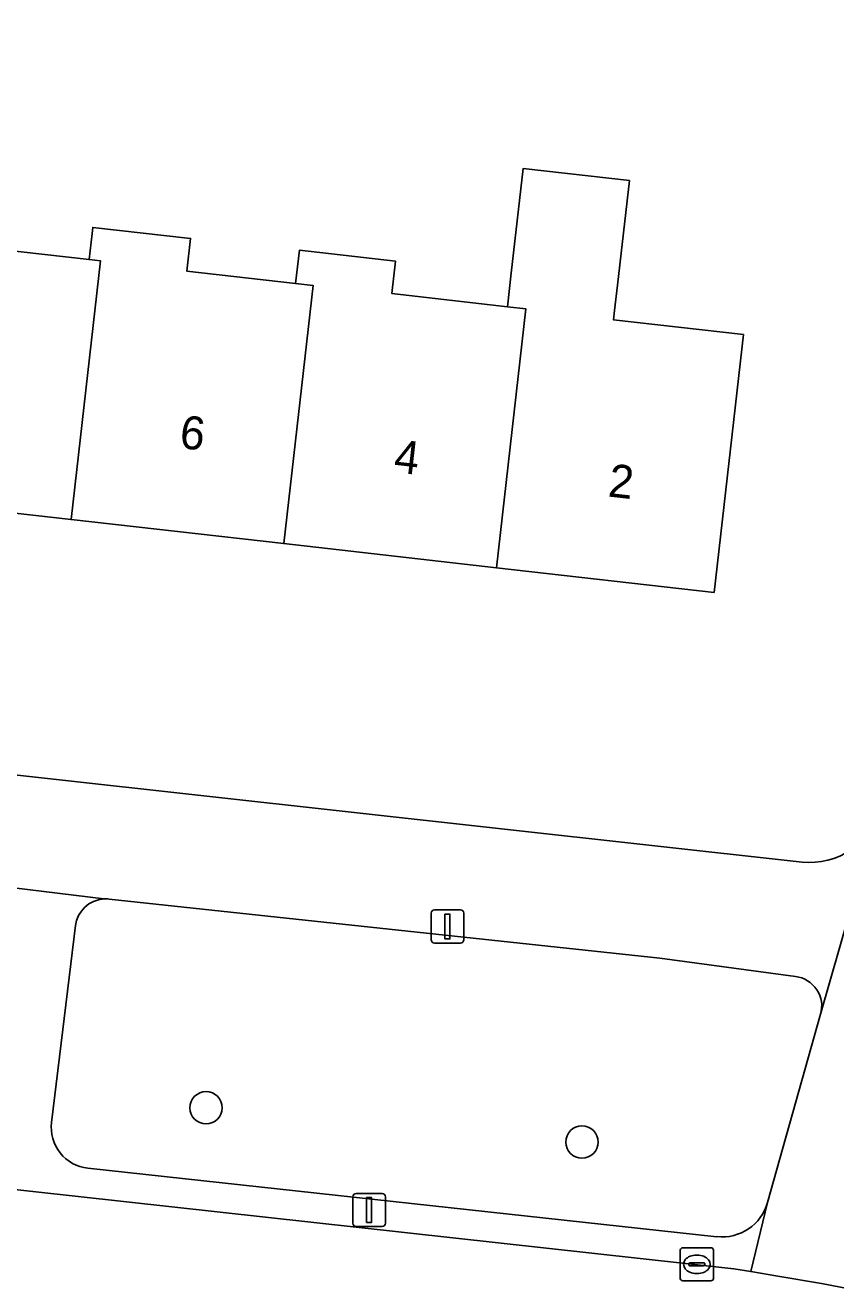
# Model space of a CAD drawing. Extents: x 162026 to 163502, y 387295 to 388169.
# Drawn here: x 162312.3 to 162336.81, y 387656.09 to 387694.1 of the extents above; entities that cross this region are included whole.
import ezdxf

# ---------------------------------------------------------------- set-up
doc = ezdxf.new("R2010")
doc.units = 0
for name, color, linetype in [('IMGEO_Boom', 7, 'Continuous'), ('IMGEO_Erf', 7, 'Continuous'), ('IMGEO_Groenvoorziening', 7, 'Continuous'), ('IMGEO_Kolk', 7, 'Continuous'), ('IMGEO_Lichtmast', 7, 'Continuous'), ('IMGEO_Pand', 7, 'Continuous'), ('IMGEO_Pand_nummerreeks', 7, 'Continuous'), ('IMGEO_Rijbaan_lokaal_open', 7, 'Continuous'), ('IMGEO_Voetpad_open', 7, 'Continuous')]:
    doc.layers.add(name, color=color, linetype=linetype)

msp = doc.modelspace()

# ---------------------------------------------------------------- linework, layer by layer
at = {"layer": 'IMGEO_Boom'}
for centre in [(162317.769, 387661.354), (162329.131, 387660.317)]:
    msp.add_circle(centre, 0.489, dxfattribs=at)
at = {"layer": 'IMGEO_Erf'}
for points in [[(162290.16, 387673.845), (162335.789, 387668.787), (162335.983, 387668.774), (162336.177, 387668.779), (162336.37, 387668.801), (162336.56, 387668.84), (162336.746, 387668.895), (162336.926, 387668.968), (162337.099, 387669.056), (162337.264, 387669.159), (162337.418, 387669.276), (162337.562, 387669.407), (162337.693, 387669.55), (162337.811, 387669.704), (162337.915, 387669.868), (162338.003, 387670.041), (162338.076, 387670.221), (162338.123, 387670.37), (162343.92, 387691.488)], [(162310.735, 387687.407), (162314.232, 387687.01), (162314.322, 387687.796), (162314.343, 387687.982), (162317.302, 387687.647), (162317.189, 387686.657), (162320.477, 387686.284), (162320.591, 387687.289), (162323.496, 387686.959), (162323.385, 387685.977), (162326.88, 387685.581), (162326.996, 387686.601), (162327.356, 387689.763), (162330.564, 387689.398), (162330.206, 387686.237), (162330.119, 387685.463), (162330.087, 387685.185), (162334.011, 387684.74), (162333.127, 387676.942), (162326.546, 387677.688), (162320.117, 387678.417), (162313.688, 387679.146), (162307.26, 387679.875)]]:
    msp.add_lwpolyline(points, dxfattribs=at)
at = {"layer": 'IMGEO_Groenvoorziening'}
for points in [[(162335.588, 387665.326), (162331.482, 387665.879), (162314.838, 387667.667)], [(162313.824, 387666.862), (162313.098, 387660.91)], [(162334.743, 387658.489), (162336.344, 387664.18)], [(162314.198, 387659.523), (162333.211, 387657.455)]]:
    msp.add_lwpolyline(points, dxfattribs=at)
for centre, radius, start, end in [((162314.737, 387666.752), 0.92, 93.697, 173.1322), ((162314.741, 387666.756), 0.917, 83.9174, 93.9343), ((162335.471, 387664.426), 0.907, 344.2561, 82.5684), ((162314.333, 387660.76), 1.244, 173.0646, 263.7698), ((162333.368, 387658.875), 1.428, 263.7056, 344.328)]:
    msp.add_arc(centre, radius, start, end, dxfattribs=at)
at = {"layer": 'IMGEO_Kolk'}
for p, q in [((162332.103, 387656.193), (162332.103, 387657.045)), ((162332.178, 387657.119), (162333.03, 387657.119)), ((162333.104, 387657.045), (162333.104, 387656.193)), ((162332.405, 387656.662), (162332.803, 387656.662)), ((162332.591, 387656.899), (162332.616, 387656.899)), ((162332.362, 387656.613), (162332.362, 387656.625)), ((162332.8, 387656.576), (162332.402, 387656.576)), ((162332.614, 387656.339), (162332.589, 387656.339)), ((162332.846, 387656.625), (162332.846, 387656.613)), ((162333.03, 387656.119), (162332.178, 387656.119))]:
    msp.add_line(p, q, dxfattribs=at)
for points in [[(162332.103, 387656.193), (162332.103, 387657.045)], [(162332.178, 387657.119), (162333.03, 387657.119)], [(162333.104, 387657.045), (162333.104, 387656.193)], [(162333.03, 387656.119), (162332.178, 387656.119)]]:
    msp.add_lwpolyline(points, dxfattribs=at)
for centre, radius, start, end in [((162332.18, 387657.043), 0.0765, 91.552, 178.448), ((162332.18, 387657.043), 0.0765, 91.552, 178.448), ((162333.028, 387657.043), 0.0765, 1.552, 88.448), ((162333.028, 387657.043), 0.0765, 1.552, 88.448), ((162332.402, 387656.622), 0.0403, 85.8775, 175.7526), ((162332.807, 387656.624), 0.0386, 1.7309, 96.639), ((162332.399, 387656.612), 0.0366, 178.938, 274.7102), ((162332.803, 387656.619), 0.043, 264.8664, 352.4533), ((162332.18, 387656.195), 0.0765, 181.552, 268.448), ((162332.18, 387656.195), 0.0765, 181.552, 268.448), ((162333.028, 387656.195), 0.0765, 271.552, 358.448), ((162333.028, 387656.195), 0.0765, 271.552, 358.448)]:
    msp.add_arc(centre, radius, start, end, dxfattribs=at)
for centre, major_axis, ratio, start_param, end_param in [((162332.59, 387656.619), (-0.387, 0.002), 0.722429, 4.712389, 7.853982), ((162332.615, 387656.619), (-0.39, 0.002), 0.717154, 1.570796, 4.712389)]:
    msp.add_ellipse(centre, major_axis=major_axis, ratio=ratio, start_param=start_param, end_param=end_param, dxfattribs=at)
at = {"layer": 'IMGEO_Lichtmast'}
for p, q in [((162324.671, 387667.337), (162325.461, 387667.337)), ((162325.461, 387667.337), (162324.671, 387667.337)), ((162324.571, 387666.437), (162324.571, 387667.237)), ((162324.571, 387667.237), (162324.571, 387666.437)), ((162325.561, 387667.237), (162325.561, 387666.437)), ((162325.561, 387666.437), (162325.561, 387667.237)), ((162325.461, 387666.337), (162324.671, 387666.337)), ((162324.671, 387666.337), (162325.461, 387666.337)), ((162322.203, 387657.863), (162322.203, 387658.663)), ((162322.203, 387658.663), (162322.203, 387657.863)), ((162322.303, 387658.763), (162323.093, 387658.763)), ((162323.093, 387658.763), (162322.303, 387658.763)), ((162323.193, 387658.663), (162323.193, 387657.863)), ((162323.193, 387657.863), (162323.193, 387658.663)), ((162323.093, 387657.763), (162322.303, 387657.763)), ((162322.303, 387657.763), (162323.093, 387657.763))]:
    msp.add_line(p, q, dxfattribs=at)
for points in [[(162324.991, 387667.212), (162325.141, 387667.212), (162325.141, 387666.462), (162324.991, 387666.462), (162324.991, 387667.212)], [(162322.623, 387658.638), (162322.773, 387658.638), (162322.773, 387657.888), (162322.623, 387657.888), (162322.623, 387658.638)]]:
    msp.add_lwpolyline(points, dxfattribs=at)
for centre, start, end in [((162324.671, 387667.237), 90, 180), ((162324.671, 387667.237), 90, 180), ((162325.461, 387667.237), 0, 90), ((162325.461, 387667.237), 360, 90), ((162324.671, 387666.437), 180, 270), ((162324.671, 387666.437), 180, 270), ((162325.461, 387666.437), 270, 0), ((162325.461, 387666.437), 270, 0), ((162322.303, 387658.663), 90, 180), ((162322.303, 387658.663), 90, 180), ((162323.093, 387658.663), 0, 90), ((162323.093, 387658.663), 360, 90), ((162322.303, 387657.863), 180, 270), ((162322.303, 387657.863), 180, 270), ((162323.093, 387657.863), 270, 0), ((162323.093, 387657.863), 270, 0)]:
    msp.add_arc(centre, 0.1, start, end, dxfattribs=at)
at = {"layer": 'IMGEO_Pand'}
for points in [[(162334.011, 387684.74), (162330.087, 387685.185), (162330.119, 387685.463), (162330.206, 387686.237), (162330.564, 387689.398), (162327.356, 387689.763), (162326.996, 387686.601), (162326.88, 387685.581), (162327.435, 387685.518), (162326.546, 387677.688), (162333.127, 387676.942)], [(162307.26, 387679.875), (162313.688, 387679.146), (162314.576, 387686.971), (162314.232, 387687.01), (162310.735, 387687.407), (162310.842, 387688.356), (162307.963, 387688.682), (162307.852, 387687.702), (162308.144, 387687.669)], [(162321.003, 387686.224), (162320.477, 387686.284), (162317.189, 387686.657), (162317.302, 387687.647), (162314.343, 387687.982), (162314.322, 387687.796), (162314.232, 387687.01), (162314.576, 387686.971), (162313.688, 387679.146), (162320.117, 387678.417)], [(162327.435, 387685.518), (162326.88, 387685.581), (162323.385, 387685.977), (162323.496, 387686.959), (162320.591, 387687.289), (162320.477, 387686.284), (162321.003, 387686.224), (162320.117, 387678.417), (162326.546, 387677.688)]]:
    msp.add_lwpolyline(points, close=True, dxfattribs=at)
at = {"layer": 'IMGEO_Rijbaan_lokaal_open'}
msp.add_lwpolyline([(162383.485, 387643.693), (162377.333, 387645.362), (162373.554, 387646.387), (162368.65, 387647.717), (162363.279, 387649.174), (162358.717, 387650.411), (162355.417, 387651.306), (162344.508, 387654.154), (162340.308, 387655.242), (162338.998, 387655.522), (162337.569, 387655.811), (162336.37, 387656.035), (162335.05, 387656.263), (162334.232, 387656.399), (162333.719, 387656.484), (162288.416, 387661.479), (162287.235, 387661.585), (162287.131, 387661.599), (162286.476, 387655.24), (162286.398, 387654.49), (162287.292, 387654.392), (162329.198, 387650.058)], dxfattribs=at)
at = {"layer": 'IMGEO_Voetpad_open'}
for points in [[(162362.043, 387741.083), (162358.624, 387745.054), (162358.126, 387743.239), (162345.447, 387697.053), (162344.975, 387695.331), (162343.92, 387691.488), (162338.123, 387670.37), (162338.076, 387670.221), (162336.344, 387664.18), (162334.743, 387658.489), (162334.232, 387656.399), (162335.05, 387656.263), (162336.37, 387656.035), (162337.569, 387655.811), (162337.715, 387656.543), (162338.402, 387658.991), (162340.921, 387668.156), (162347.351, 387691.554), (162348.086, 387694.231), (162359.865, 387737.092)], [(162287.37, 387676.564), (162286.745, 387669.016), (162286.808, 387669.208), (162286.887, 387669.393), (162286.984, 387669.571), (162287.095, 387669.739), (162287.221, 387669.897), (162287.361, 387670.042), (162287.513, 387670.175), (162287.676, 387670.294), (162287.85, 387670.397), (162288.032, 387670.485), (162288.221, 387670.556), (162288.415, 387670.61), (162288.614, 387670.646), (162288.815, 387670.664), (162289.017, 387670.665), (162289.218, 387670.647), (162292.025, 387670.273), (162310.44, 387668.192), (162310.468, 387668.188), (162310.544, 387668.174), (162314.678, 387667.67)], [(162336.344, 387664.18), (162338.076, 387670.221), (162338.003, 387670.041), (162337.915, 387669.868), (162337.811, 387669.704), (162337.693, 387669.55), (162337.562, 387669.407), (162337.418, 387669.276), (162337.264, 387669.159), (162337.099, 387669.056), (162336.926, 387668.968), (162336.746, 387668.895), (162336.56, 387668.84), (162336.37, 387668.801), (162336.177, 387668.779), (162335.983, 387668.774), (162335.789, 387668.787), (162290.16, 387673.845)], [(162314.678, 387667.67), (162310.544, 387668.174)], [(162314.838, 387667.667), (162331.482, 387665.879), (162335.588, 387665.326)], [(162313.098, 387660.91), (162313.824, 387666.862)], [(162288.416, 387661.479), (162333.719, 387656.484), (162334.232, 387656.399), (162334.743, 387658.489)], [(162333.211, 387657.455), (162314.198, 387659.523)]]:
    msp.add_lwpolyline(points, dxfattribs=at)
for centre, radius, start, end in [((162314.737, 387666.752), 0.92, 93.697, 173.1322), ((162314.741, 387666.756), 0.917, 83.9174, 93.9343), ((162335.471, 387664.426), 0.907, 344.2561, 82.5684), ((162314.333, 387660.76), 1.244, 173.0646, 263.7698), ((162333.368, 387658.875), 1.428, 263.7056, 344.328)]:
    msp.add_arc(centre, radius, start, end, dxfattribs=at)

# ---------------------------------------------------------------- texts
at = {"layer": 'IMGEO_Pand_nummerreeks'}
for s, rotation, p in [('6', 353.5306, (162316.94, 387681.313)), ('4', 353.5306, (162323.419, 387680.579)), ('2', 353.5313, (162329.895, 387679.845))]:
    msp.add_text(s, height=1, rotation=rotation, dxfattribs=at).set_placement(p)

doc.saveas('drawing.dxf')
